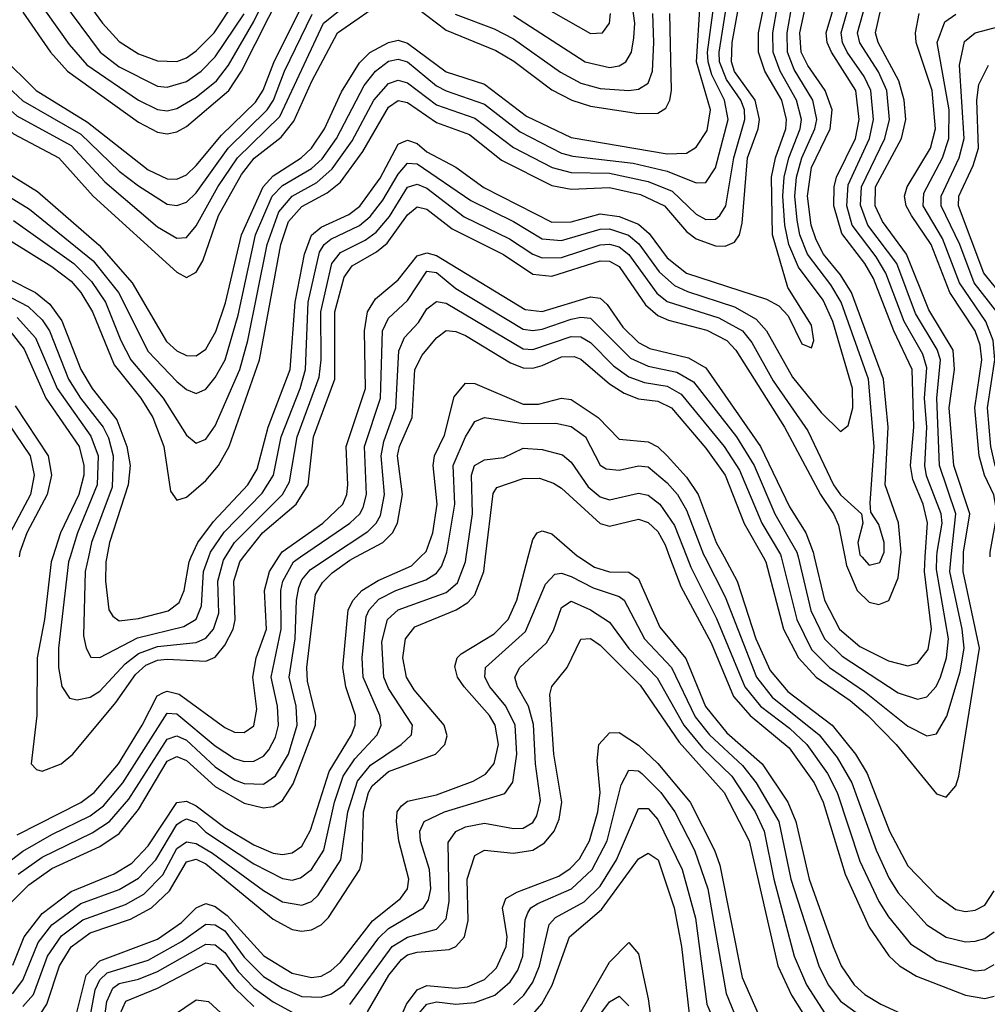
# Model space of a CAD drawing. Header units: inches. Extents: x 501365 to 657855, y 482276 to 547543.
# Tile 475 of 656: x 574563 to 576575, y 529070 to 531117. Entities that reach past the tile are written whole.
import ezdxf

# ---------------------------------------------------------------- set-up
doc = ezdxf.new("R2010")
doc.units = ezdxf.units.IN
doc.header["$MEASUREMENT"] = 0
doc.layers.add('A5572', color=7, linetype='Continuous')
doc.layers.add('A5573', color=7, linetype='Continuous')

msp = doc.modelspace()

# ---------------------------------------------------------------- linework, layer by layer
at = {"layer": 'A5572', "color": 5}
for points, elevation in [([(574525.6, 529354.4), (574570, 529388.3), (574630, 529423.1), (574710, 529461.4), (574737.5, 529482.5), (574777.8, 529530), (574870, 529675.1), (574890, 529673.8), (574970, 529607.5), (575010, 529580.6), (575030, 529574.4), (575050, 529575.6), (575070, 529585.4), (575081.1, 529598.9), (575095, 529625), (575101.1, 529650), (575099, 529690), (575086.1, 529750), (575106.8, 529850), (575106.5, 529930), (575110.7, 529950), (575132.3, 529990), (575146.9, 530000)], 3760), ([(574542.3, 529277.7), (574582.1, 529317.9), (574630, 529352), (574730, 529397.7), (574770, 529424.8), (574810, 529475), (574870, 529575.6), (574890, 529585.3), (574910, 529576.5), (574970, 529522.8), (575030, 529488.3), (575070, 529478.5), (575090, 529481.2), (575110, 529493.2), (575132, 529528), (575178, 529650), (575179.3, 529670), (575162, 529742), (575160.2, 529770), (575178.3, 529921.7), (575192.8, 529947.2), (575213, 529967), (575250, 529993.4), (575262.2, 530000)], 3720), ([(574548.4, 529091.6), (574570, 529119.9), (574601.6, 529198.4), (574630, 529235.2), (574690, 529279.1), (574770, 529308.3), (574810, 529331.9), (574846.3, 529370), (574890, 529443.8), (574899.3, 529450), (574910, 529455.3), (574930, 529447.6), (574950, 529427.4), (575050, 529361.6), (575110, 529331), (575130, 529328.2), (575147.2, 529332.8), (575170, 529350.1), (575195.9, 529390), (575218.1, 529490), (575236, 529544), (575260.1, 529579.9), (575306.5, 529630), (575314.7, 529650), (575312.2, 529670), (575277.5, 529750), (575275.1, 529790), (575284, 529876), (575289.7, 529890.3), (575310, 529912), (575345.6, 529930), (575407.9, 529952.1), (575430, 529966.6), (575440.1, 529979.9), (575447.9, 530000)], 3660), ([(574548.9, 529151.1), (574572.6, 529210), (574610, 529258.5), (574670, 529304), (574759.3, 529340.7), (574796.7, 529363.3), (574830, 529399.2), (574890, 529489.4), (574910, 529492.4), (574930, 529482.7), (574990, 529437.1), (575050, 529401.3), (575090, 529384.1), (575110, 529381.1), (575130, 529384.6), (575150, 529398.8), (575168.2, 529431.8), (575206.5, 529553.5), (575253.3, 529630), (575261.1, 529650), (575261.7, 529670), (575241.6, 529730), (575235.4, 529770), (575246.5, 529890), (575256.5, 529910), (575274.9, 529930), (575308.7, 529951.3), (575378.2, 529981.8), (575396.8, 530000)], 3680), ([(574558.2, 529421.8), (574690, 529489.4), (574718.1, 529510), (574768.3, 529570), (574818.2, 529650), (574849, 529711), (574861.9, 529718.1), (574870, 529721.2), (574894.6, 529714.6), (574990, 529645.1), (575010, 529635.9), (575030, 529635.2), (575050, 529649.1), (575056.3, 529683.7), (575047.7, 529750), (575055.2, 529790), (575076.1, 529850), (575072.5, 529930), (575082.4, 529970), (575101.9, 530000)], 3780), ([(574559.7, 529340.3), (574610, 529375.9), (574713.8, 529426.2), (574749.9, 529450.1), (574790, 529496.4), (574870, 529621.1), (574890, 529627.8), (574910, 529619), (574970, 529563.4), (575010, 529536.8), (575030, 529529), (575070, 529527.2), (575095.4, 529544.6), (575121.9, 529590), (575140.3, 529650), (575138, 529690), (575123.4, 529750), (575135.8, 529830), (575138.7, 529910), (575143.7, 529936.3), (575150, 529952.1), (575166.9, 529973.1), (575207.3, 530000)], 3740), ([(574570, 529064.9), (574591.8, 529090), (574621.1, 529170), (574650, 529212.4), (574694.4, 529245.6), (574782.9, 529277.1), (574821.1, 529298.9), (574861, 529339), (574890, 529393.6), (574910, 529407.8), (574930, 529404.3), (574963.8, 529383.8), (575070, 529306.3), (575110, 529282.6), (575150, 529276.2), (575170, 529283.8), (575183.6, 529296.4), (575231.3, 529370), (575245.6, 529470), (575266, 529534), (575292.7, 529567.3), (575356.2, 529610), (575378.2, 529630), (575380.1, 529650), (575330, 529726.7), (575320.5, 529750), (575316.5, 529823.5), (575328.4, 529870), (575350.4, 529890), (575450, 529926.1), (575473.5, 529946.5), (575490, 529990), (575491.4, 530000)], 3640), ([(574631.9, 530000), (574628.6, 529990), (574615, 529870), (574599.2, 529790), (574598.7, 529670), (574587.2, 529570), (574598, 529558), (574610, 529554.6), (574649.1, 529570), (574673.8, 529590), (574762.8, 529697.2), (574804.1, 529755.9), (574825.2, 529774.8), (574850, 529785.3), (574870, 529787.7), (574950, 529783), (574970, 529791.9), (574990, 529816.4), (575006.8, 529850), (575011, 529869), (575008.6, 529950), (575021, 529990), (575028.9, 530000)], 3820), ([(574608.1, 529051.9), (574619.9, 529070), (574645.8, 529150), (574670.5, 529189.5), (574710, 529218.5), (574793.3, 529246.7), (574837, 529270), (574874.4, 529305.6), (574910, 529366), (574930, 529371.5), (574950, 529361.9), (575090, 529246.5), (575130, 529225), (575150, 529221.6), (575170, 529224.6), (575190, 529235), (575205.5, 529250), (575270.5, 529350), (575275.5, 529370), (575278.1, 529470), (575288.3, 529510), (575296.3, 529523.7), (575330, 529553.7), (575427.8, 529590), (575447.1, 529610), (575452.2, 529627.8), (575446.2, 529650), (575383.6, 529723.6), (575367.8, 529750), (575360, 529790), (575365.4, 529830), (575385.2, 529854.8), (575470.8, 529890), (575494.9, 529905.1), (575510, 529921.3), (575528.1, 529970), (575531.7, 530000)], 3620), ([(574668.1, 530000), (574665, 529990), (574643.8, 529810), (574643.7, 529770), (574650.6, 529730.6), (574666.6, 529706.6), (574682.9, 529702.9), (574710, 529708.1), (574730, 529720.6), (574782.3, 529777.8), (574810, 529799.1), (574850, 529814), (574930, 529822.2), (574950, 529831.4), (574966.5, 529850), (574977, 529883), (574975.3, 529950), (574987, 529993), (574991.3, 530000)], 3840), ([(574674.8, 529025.2), (574701.7, 529130), (574730, 529160.2), (574850, 529205.5), (574899.9, 529240.1), (574930, 529270.6), (574950, 529279.6), (574970, 529273.2), (574994.5, 529254.5), (575070.7, 529170.7), (575130, 529134.5), (575170, 529125.1), (575190, 529128.5), (575210, 529139), (575230, 529157.5), (575296.6, 529243.4), (575355, 529290), (575369.4, 529310), (575372.6, 529330), (575351.9, 529410), (575347.1, 529450), (575348.5, 529470), (575357.3, 529482.7), (575370, 529492.1), (575430, 529505.5), (575506, 529534), (575531.8, 529548.2), (575549.8, 529570.2), (575558.9, 529610), (575551.7, 529650), (575540.1, 529670), (575487.3, 529730), (575473.6, 529750), (575467.8, 529772.2), (575472.6, 529790), (575481.6, 529798.4), (575550, 529839.9), (575579.2, 529870), (575596.7, 529910), (575620.4, 530000)], 3580), ([(574706, 530000), (574699.6, 529970), (574696.2, 529836.2), (574701.3, 529810), (574711.3, 529791.3), (574730, 529790.6), (574807.9, 529832.1), (574904.7, 529855.3), (574930, 529870.9), (574941.5, 529898.5), (574945.5, 529970), (574956.3, 530000)], 3860), ([(574744.2, 530000), (574742.3, 529990), (574741.5, 529950), (574748.8, 529890), (574756.6, 529876.6), (574770, 529867.5), (574810, 529872.1), (574871.8, 529888.2), (574894.8, 529905.2), (574904.9, 529930), (574915.3, 529990), (574919.9, 530000)], 3880), ([(575726.1, 530000), (575758.8, 529978.8), (575790, 529969.2), (575830, 529968.6), (575850, 529954.5), (575894.2, 529854.2), (575948.6, 529788.6), (575989.1, 529689.1), (576034, 529634), (576107.4, 529570), (576160.6, 529490), (576177, 529450), (576204.8, 529330), (576255.1, 529190), (576271.3, 529150), (576298.7, 529110), (576320.4, 529090), (576354.2, 529070), (576550, 528979.9), (576590, 528968.9)], 3580), ([(575914.8, 530000), (575938.4, 529938.4), (576001.3, 529821.3), (576047.5, 529710), (576082.2, 529670), (576163.2, 529603.2), (576215.3, 529530), (576233.8, 529490), (576280.1, 529340.1), (576329.9, 529229.9), (576370.4, 529170.4), (576393.1, 529150), (576428.4, 529128.4), (576530, 529088.5), (576570, 529082.1), (576590, 529086.9)], 3620), ([(575950.6, 530000), (575958.9, 529978.9), (576012.1, 529872.1), (576071.3, 529730), (576104.1, 529690), (576164.2, 529644.2), (576199.9, 529610), (576243.3, 529550), (576263.1, 529510), (576310, 529367.1), (576350, 529283.3), (576370, 529251.3), (576415.4, 529195.4), (576470, 529160.5), (576550, 529139.6), (576570, 529141.7), (576590, 529152.2)], 3640), ([(575988, 530000), (576030, 529917.1), (576095.6, 529750), (576128.2, 529708.2), (576225.6, 529630), (576263, 529583), (576293.6, 529530), (576344, 529390), (576371.2, 529331.2), (576390, 529301.6), (576450, 529235.3), (576490, 529209.2), (576530, 529199.9), (576550, 529200.8), (576570, 529206.6), (576590, 529220.4)], 3660), ([(576028, 530000), (576055.1, 529950), (576094.1, 529830), (576124.1, 529764.1), (576160.3, 529720.3), (576252.9, 529650), (576301.2, 529590), (576325.9, 529550), (576372, 529430), (576410, 529357.8), (576470, 529295.8), (576510, 529267), (576530, 529262.7), (576550, 529265.2), (576570, 529275.9), (576590, 529305.9)], 3680), ([(576109.1, 530000), (576114.8, 529990), (576151.9, 529850), (576183, 529790), (576219.7, 529750), (576290, 529701.5), (576327, 529670), (576385.6, 529610), (576470, 529507.1), (576490, 529500.2), (576510, 529523.8), (576515.9, 529544.1), (576559.3, 529810), (576525, 529970), (576525.9, 530000)], 3720), ([(576146.7, 530000), (576179.3, 529870), (576210, 529807.4), (576247.4, 529770), (576319.9, 529719.9), (576410, 529648.1), (576450, 529627.9), (576470, 529632.3), (576491.4, 529668.6), (576519, 529761), (576527.5, 529810), (576523.3, 529850), (576497.4, 529970), (576500.6, 530000)], 3740), ([(576181.8, 530000), (576208.6, 529888.6), (576237, 529830), (576273.8, 529793.8), (576390, 529717.6), (576430, 529704.5), (576450, 529709.3), (576469.2, 529730.8), (576478.1, 529750), (576490.9, 529790), (576494.7, 529830), (576470, 529974), (576470.7, 530000)], 3760), ([(576215.7, 530000), (576237.1, 529910), (576267.8, 529850), (576310, 529813.7), (576370, 529784.3), (576410, 529773.9), (576430, 529779.4), (576452.2, 529807.8), (576459.2, 529850), (576444.5, 529970), (576446.4, 530000)], 3780), ([(576279, 530000), (576282.4, 529982.4), (576305, 529930), (576330, 529906.3), (576350, 529901), (576370.7, 529909.3), (576390, 529956.6), (576395.1, 530000)], 3820), ([(576314.3, 530000), (576330, 529982.7), (576351.7, 529988.3), (576356.6, 530000)], 3840), ([(574701.5, 528998.5), (574720.2, 529099.8), (574730, 529120.8), (574745.1, 529134.9), (574830, 529161.8), (574899.5, 529200.5), (574950, 529236.7), (574970, 529235.2), (574990, 529222.2), (575030, 529167.9), (575070, 529127.2), (575110, 529103), (575150, 529086.2), (575190, 529084.2), (575210, 529090.5), (575237.8, 529110), (575310, 529207.7), (575330, 529227), (575402.6, 529270), (575413.2, 529286.8), (575418.2, 529310), (575415.4, 529350), (575396.5, 529410), (575395.3, 529430), (575404.2, 529450), (575446.6, 529470), (575571.9, 529508.1), (575588.5, 529531.5), (575597.3, 529590), (575593.6, 529650), (575574.5, 529690), (575540.6, 529730), (575530.5, 529750), (575531.6, 529770), (575615.1, 529844.9), (575656.4, 529943.6), (575675.9, 529964.1), (575690, 529966.1), (575710, 529959.6), (575755.5, 529935.5), (575810, 529917.8), (575820.1, 529910), (575862.8, 529830), (575918.9, 529770), (575967.7, 529667.7), (575997.7, 529630), (576066.3, 529566.3), (576095, 529530), (576141.7, 529450), (576167.1, 529330), (576225.4, 529150), (576244.4, 529110), (576270, 529076), (576310, 529047.4)], 3560), ([(575250, 529069), (575337.7, 529190), (575370, 529209.5), (575430, 529226.1), (575450, 529247.5), (575456.5, 529283.5), (575453.9, 529406.1), (575470, 529428.8), (575490, 529438.7), (575530, 529446.4), (575590, 529435.5), (575610, 529436), (575630, 529447.5), (575638.5, 529461.5), (575646.5, 529493.5), (575635.8, 529570), (575631.4, 529651.4), (575621.2, 529690), (575598.1, 529730), (575593.1, 529750), (575603.5, 529770), (575658.9, 529821.1), (575673.2, 529846.8), (575690, 529894.6), (575710, 529907.9), (575750.2, 529890.2), (575790, 529864.5), (575829.9, 529809.9), (575888.9, 529748.9), (575944.4, 529650), (575983, 529603), (576044, 529544), (576092.5, 529470), (576111.7, 529430), (576131.4, 529330), (576174.1, 529170), (576199.7, 529110), (576238.1, 529050)], 3540), ([(575286.3, 529053.7), (575330.7, 529130), (575357.1, 529162.9), (575370, 529172.5), (575390, 529178.3), (575456.5, 529183.5), (575470.3, 529190), (575488.1, 529210), (575496, 529244), (575493.6, 529330), (575510, 529378.9), (575530, 529390.1), (575590, 529384.2), (575630, 529390), (575654.6, 529405.4), (575674.7, 529430), (575685.1, 529454.9), (575690.4, 529490), (575673.8, 529590), (575665.9, 529714.1), (575669.6, 529730.4), (575701.9, 529770), (575730, 529828.9), (575750, 529830.4), (575770, 529816.5), (575853.2, 529733.2), (575934.7, 529614.7), (576028, 529510), (576080.4, 529410), (576139.6, 529150), (576168.5, 529088.5), (576206.9, 529026.9)], 3520), ([(575330, 528984.6), (575367.3, 529070), (575390, 529099.9), (575410, 529108.6), (575470, 529103.1), (575494.3, 529105.7), (575530, 529121.5), (575554.7, 529145.3), (575575.1, 529190), (575577.1, 529210), (575567, 529270), (575574.1, 529290), (575597.1, 529302.9), (575684.1, 529335.9), (575708.2, 529351.8), (575727.6, 529372.4), (575748.4, 529410), (575765.4, 529470), (575770, 529510), (575764.2, 529575.8), (575767.6, 529610), (575790, 529634.2), (575810, 529634.9), (575850, 529608.4), (575890, 529570.3), (575957.6, 529490), (576008, 529390), (576019, 529359), (576065.6, 529125.6), (576099, 529050)], 3480), ([(575390, 529046.3), (575409.7, 529070.3), (575430, 529075), (575470, 529070.3), (575510, 529073.5), (575551.3, 529088.7), (575583.3, 529116.7), (575599, 529141), (575609.8, 529170), (575614.4, 529245.6), (575619.8, 529260.2), (575626.1, 529270), (575640.9, 529279.1), (575710.4, 529309.6), (575753.8, 529350), (575784.6, 529410), (575813.8, 529526.2), (575830, 529556.9), (575850, 529554.9), (575857, 529550), (575896.4, 529510), (575925.9, 529470), (575966.2, 529390), (575993.9, 529310), (576032.2, 529092.2), (576049.8, 529050)], 3460), ([(575590, 529068.5), (575611.6, 529088.4), (575630, 529115.9), (575644.3, 529150), (575664.3, 529235.7), (575677.7, 529250), (575736.9, 529283.1), (575770, 529315.3), (575804.6, 529370), (575850, 529476.8), (575870, 529476.6), (575890, 529454.3), (575940.9, 529350), (575968.9, 529248.9), (575992.1, 529070), (576009.8, 529030)], 3440), ([(575630.5, 529049.5), (575649.1, 529070.9), (575670.4, 529109.6), (575706.8, 529210), (575773.4, 529266.6), (575850, 529372.3), (575870, 529383.9), (575890.7, 529370), (575924.4, 529270), (575939.5, 529190), (575955.1, 529050)], 3420), ([(574729.8, 528970.2), (574744.4, 529075.6), (574757, 529103), (574770, 529113.1), (574810, 529122.2), (574850, 529137.9), (574950, 529194.9), (574970, 529193.7), (574990, 529177.3), (575017.6, 529137.6), (575050, 529103.8), (575090, 529074.7), (575130, 529053.5)], 3540), ([(575728, 529050), (575790, 529157), (575830, 529198.5), (575850, 529174.6), (575870, 529080.8), (575882.7, 528990)], 3380), ([(574771.7, 529048.4), (574784.2, 529075.9), (574850, 529103.5), (574950, 529155.9), (574970, 529151.7), (575010, 529103.8), (575050, 529065.4)], 3520), ([(575736.6, 529003.4), (575790, 529075), (575810, 529086.5), (575830, 529066.8)], 3360), ([(574857.3, 529030), (574930, 529078.8), (574955.7, 529075.7), (575007.7, 529027.7)], 3480)]:
    msp.add_lwpolyline(points, dxfattribs=dict(at, elevation=elevation))
at = {"layer": 'A5573', "color": 5}
for points, elevation in [([(574662.8, 531210), (574735.5, 531110), (574770, 531071.6), (574810, 531046.6), (574850, 531031.7), (574890, 531030.1), (574910, 531038.2), (574930, 531052.2), (574967.3, 531090), (575010, 531153.4)], 4180), ([(574956.3, 530000), (574959.9, 530010), (574988.3, 530051.7), (575067.3, 530132.7), (575090.7, 530170), (575107, 530250), (575146.3, 530350), (575157.3, 530390), (575163.4, 530530), (575186.5, 530633.5), (575196.6, 530650), (575210, 530660.8), (575270, 530689.3), (575292.1, 530707.9), (575318.2, 530741.8), (575350, 530796.3), (575370, 530818.9), (575390, 530817.8), (575501.3, 530741.3), (575590, 530697.6), (575650, 530661.8), (575690, 530658), (575770, 530682), (575790, 530682.5), (575829.4, 530669.4), (575851, 530651), (575893.2, 530593.2), (575924.8, 530564.8), (575951.8, 530551.8), (576050, 530520.2), (576094.8, 530494.7), (576116.3, 530470), (576170, 530373.8), (576230, 530300.3), (576270, 530261.2), (576286.3, 530273.7), (576296.1, 530310), (576295.3, 530350), (576254.1, 530490), (576233.9, 530533.9), (576182.7, 530602.7), (576162.4, 530650), (576154.1, 530690), (576150.1, 530750), (576152.8, 530790), (576162.9, 530830), (576186.5, 530890), (576189, 530910), (576178.7, 530950), (576144.7, 531010), (576130.4, 531050), (576129.4, 531090), (576150.4, 531210)], 3860), ([(576356.6, 530000), (576360.9, 530010), (576360.8, 530030), (576350, 530067.6), (576333.2, 530093.2), (576331.7, 530111.7), (576340.4, 530230), (576328.6, 530370), (576271.4, 530530), (576250, 530565.9), (576201.3, 530630), (576185.9, 530670), (576180.3, 530700.3), (576175.4, 530750), (576178.3, 530790), (576189.7, 530830), (576217, 530890), (576220.8, 530910), (576212.6, 530950), (576173.9, 531013.9), (576159.8, 531050), (576159.2, 531090), (576179.8, 531210)], 3840), ([(576525.9, 530000), (576526.2, 530010), (576539, 530090), (576505.8, 530190), (576496.2, 530310), (576507.1, 530390), (576504.1, 530430), (576453.7, 530513.7), (576407.4, 530630), (576357.3, 530697.3), (576342.1, 530730), (576343, 530770), (576396.9, 530870), (576405.7, 530910), (576402.4, 530950), (576391.6, 530990), (576348.2, 531070), (576343, 531090), (576370, 531210.9)], 3720), ([(574190, 531131.7), (574270, 531101.2), (574350, 531029.6), (574393.7, 531010), (574467.9, 530987.9), (574490, 530977.2), (574557.2, 530917.2), (574670, 530855.9), (574739.9, 530779.9), (574850, 530686.2), (574890, 530663.1), (574910, 530664.1), (574930, 530688.6), (574975.1, 530770), (575016.3, 530830), (575104.1, 530915.9), (575195.3, 531110), (575310, 531202.2)], 4040), ([(574592.8, 531170), (574665.8, 531065.8), (574703.1, 531023.1), (574810, 530949.8), (574850, 530930.3), (574870, 530927.8), (574890, 530932.5), (574930, 530956.2), (574972.3, 530990), (574997.3, 531022.7), (575050, 531113.4), (575094.7, 531205.3)], 4140), ([(574919.9, 530000), (574933.7, 530030), (574966.2, 530073.8), (575037.9, 530150), (575057.2, 530182.8), (575080.2, 530270), (575125.5, 530390), (575136.1, 530530), (575155.4, 530630), (575170, 530668.9), (575190, 530685.7), (575247.7, 530712.3), (575270.3, 530729.7), (575312.6, 530787.4), (575350, 530858.5), (575357.8, 530862.2), (575370, 530866.8), (575390, 530859.6), (575410, 530842.5), (575470, 530810.3), (575528.2, 530768.2), (575670, 530696), (575710, 530696.6), (575770, 530713.6), (575810, 530708), (575850, 530692.1), (575872.5, 530672.5), (575910, 530621.8), (575950, 530590.4), (576115.9, 530535.9), (576142.2, 530522.2), (576161.2, 530501.2), (576190, 530443), (576210, 530434.6), (576214.7, 530450), (576210, 530482.2), (576160.5, 530560.5), (576128.7, 530670), (576126.3, 530790), (576135.2, 530830), (576156.5, 530890), (576158.1, 530910), (576148, 530950), (576112.9, 531010), (576099.4, 531050), (576099.6, 531090), (576120, 531190)], 3880), ([(576395.1, 530000), (576396.3, 530010), (576390.7, 530070.7), (576363, 530150), (576369.5, 530270), (576359.8, 530370), (576292.8, 530550), (576270, 530586.6), (576234.7, 530630), (576219.3, 530659.3), (576209.4, 530690), (576201.4, 530750), (576209.7, 530810), (576248.4, 530890), (576252.8, 530930), (576238, 530970), (576202.1, 531022.1), (576188.4, 531050), (576185.6, 531090), (576207.2, 531190)], 3820), ([(576470.7, 530000), (576471, 530010), (576481.3, 530070), (576479.4, 530090), (576448.8, 530168.8), (576445.8, 530190), (576449.4, 530270), (576445, 530330), (576450, 530393.6), (576441.7, 530421.7), (576402.3, 530490), (576364.6, 530590), (576344.4, 530624.4), (576294.4, 530690), (576283.6, 530730), (576286.1, 530773.9), (576330.1, 530870), (576338.9, 530910), (576333.4, 530970), (576319.5, 530999.5), (576284.1, 531050), (576274.4, 531070), (576271.5, 531090), (576300.1, 531190)], 3760), ([(574465.9, 530705.9), (574630, 530604.3), (574670, 530573.5), (574690.4, 530550), (574714.8, 530510), (574759.6, 530399.6), (574815.3, 530330), (574840.2, 530290), (574862.6, 530230), (574877.1, 530137.1), (574890, 530117.9), (574910, 530124.5), (574950, 530158.8), (574976.6, 530190), (574998.6, 530230), (575062.1, 530410), (575106.3, 530650), (575122.4, 530697.6), (575150, 530728.8), (575202.9, 530757.1), (575230, 530779.7), (575277.1, 530842.9), (575330, 530935.6), (575350, 530949.5), (575370, 530945), (575430, 530903.2), (575498.5, 530878.5), (575565.3, 530825.3), (575670, 530772.8), (575710, 530764.6), (575790, 530768.3), (575854, 530754), (575903.8, 530730), (575950, 530676.5), (575970, 530661.4), (576010, 530646.8), (576030, 530646.6), (576050, 530654.7), (576059.9, 530670), (576065.7, 530694.3), (576076.5, 530830), (576098.8, 530890), (576101.8, 530910), (576093, 530950), (576050, 531009.5), (576043.3, 531030), (576045.1, 531070), (576062.9, 531170)], 3920), ([(574570, 531132.9), (574627, 531050), (574662.4, 531010), (574810, 530904.3), (574850, 530883.7), (574870, 530880), (574890, 530884.1), (574910, 530895.3), (574998, 530970), (575024.4, 531010), (575110, 531179.7)], 4120), ([(574630, 531185.7), (574730.4, 531050), (574770, 531019.6), (574850, 530978.9), (574870, 530976.7), (574910, 530988.5), (574940.6, 531010), (574970, 531040.3), (575030, 531129.8)], 4160), ([(576446.4, 530000), (576450.9, 530070.9), (576442, 530110), (576420.8, 530160.8), (576415.9, 530190), (576422.7, 530270), (576419.4, 530390), (576381.3, 530470), (576338.8, 530578.8), (576320.6, 530610), (576272.8, 530672.8), (576256.5, 530730), (576256.8, 530770), (576261.6, 530790), (576301.4, 530870), (576308.9, 530910), (576301.8, 530970), (576251.4, 531050), (576242.6, 531070), (576240.4, 531090), (576264.1, 531170)], 3780), ([(576500.6, 530000), (576510.1, 530090), (576476.2, 530190), (576470.5, 530330), (576478.3, 530410), (576471.2, 530431.2), (576426, 530506), (576387, 530610), (576326.9, 530690), (576311.8, 530731.8), (576313.6, 530770), (576362.4, 530870), (576372.2, 530910), (576366.4, 530970), (576348.9, 531008.9), (576310, 531068.9), (576305.4, 531090), (576327.4, 531170)], 3740), ([(574111.2, 531130), (574237.7, 531070), (574310.7, 531010.7), (574335.6, 530995.6), (574470, 530951), (574550, 530880.2), (574644.7, 530830), (574716.3, 530750), (574890, 530592.5), (574910, 530581.3), (574930, 530592.5), (574944.3, 530615.7), (574976.6, 530710), (575024.6, 530795.4), (575050.7, 530829.3), (575106.7, 530873.3), (575133.6, 530906.4), (575170.7, 530989.3), (575223.8, 531090), (575330, 531164)], 4020), ([(574389.8, 531149.8), (574430, 531088.5), (574523.2, 531043.2), (574597.7, 530970), (574704.4, 530904.4), (574830, 530805.3), (574870, 530786.2), (574890, 530785.6), (574910, 530794.6), (574930, 530813.9), (574982.8, 530877.2), (575053.9, 530946.1), (575069.2, 530970.8), (575091.7, 531028.3), (575150, 531145.2)], 4080), ([(574510, 530815.5), (574599.9, 530759.9), (574728.6, 530648.6), (574796.9, 530570), (574868.3, 530448.3), (574890, 530428.8), (574910, 530418.9), (574930, 530418.4), (574950, 530431.8), (574971, 530469), (574991.3, 530528.7), (575024.6, 530670), (575069.5, 530770), (575090, 530792.8), (575148.3, 530830), (575170.1, 530849.9), (575197.1, 530890), (575232.7, 530967.3), (575270, 531027.9), (575291.1, 531048.9), (575330, 531070), (575350, 531074.7), (575370, 531068.3), (575450, 531009.2), (575530, 530983.2), (575617, 530917), (575710, 530872.2), (575910, 530838), (575950, 530839.8), (575970, 530852), (575993, 530887), (575999.9, 530930), (575970.5, 531030), (575978.4, 531150)], 3980), ([(574550, 530699.5), (574675.8, 530610), (574712.6, 530572.6), (574741.8, 530530), (574773.6, 530450), (574794.6, 530410), (574861.6, 530330), (574910, 530253.1), (574930, 530236.6), (574950, 530244.7), (574970, 530272.5), (575020.9, 530390), (575037.9, 530450), (575078.1, 530650), (575102.2, 530717.8), (575129.5, 530750), (575181.3, 530778.7), (575213.1, 530806.9), (575254.8, 530865.2), (575299.6, 530950), (575330, 530984.5), (575350, 530991.2), (575370, 530986.1), (575430, 530940.4), (575510, 530912.7), (575590, 530851.3), (575670.2, 530810.2), (575710, 530799.2), (575790, 530798), (575870, 530780.6), (575920.4, 530760.4), (575970, 530713.2), (575990, 530701.8), (576010, 530702.7), (576019, 530710), (576031.4, 530730), (576048.2, 530830), (576071.1, 530910), (576070.6, 530930), (576062.6, 530950), (576032.8, 530992.8), (576018.6, 531030), (576018, 531050), (576033.8, 531150)], 3940), ([(575370, 531156.5), (575450, 531095.7), (575553.3, 531053.3), (575590.9, 531030.9), (575670, 530971.7), (575711.1, 530950), (575750, 530937.5), (575850, 530922), (575890, 530922.8), (575906.6, 530933.4), (575915.3, 530950), (575918.4, 530970), (575915.2, 531130)], 4020), ([(575590, 531126.3), (575738.9, 531030), (575790, 531017.9), (575810, 531021.6), (575823.6, 531030), (575835.2, 531050), (575840.6, 531079.4), (575842.2, 531110), (575837.1, 531150)], 4060), ([(575622.2, 531162.2), (575750, 531088.5), (575775, 531090), (575789.9, 531110), (575791.5, 531130)], 4080), ([(574321.2, 531130), (574342.6, 531110), (574370.6, 531070.6), (574382.3, 531062.3), (574430, 531036.3), (574506.9, 531006.9), (574570, 530948.6), (574690, 530879.4), (574770, 530802.6), (574810, 530771.5), (574870, 530733.9), (574890, 530730.6), (574910, 530737.8), (574930, 530757.5), (574996.4, 530850), (575078.1, 530930), (575090.9, 530950), (575113.6, 531010), (575171.5, 531128.5)], 4060), ([(574496.4, 530776.4), (574583.6, 530723.6), (574715.8, 530615.8), (574768.9, 530550), (574830, 530427.1), (574890, 530365.2), (574910, 530348), (574930, 530339.9), (574950, 530348.7), (574970, 530373), (574990.2, 530410), (575017.5, 530502.5), (575053.9, 530670), (575088.3, 530750), (575110, 530772.3), (575170, 530807.6), (575191.9, 530828.1), (575222.1, 530870), (575279.4, 530980.6), (575303.4, 531010), (575330, 531030.8), (575350, 531035.2), (575370, 531029.4), (575430, 530980), (575450, 530969.1), (575530, 530941.5), (575604.3, 530884.3), (575690, 530840), (575713.6, 530833.6), (575838.7, 530818.7), (575910, 530802.1), (575970, 530777.8), (575990, 530778.9), (576010, 530809.5), (576036.3, 530910), (576029.2, 530950), (576002.8, 531002.8), (575994.7, 531030), (575993.7, 531050), (576006.7, 531146.7)], 3960), ([(575468.7, 531128.7), (575550, 531098.4), (575590, 531077.8), (575688.1, 531008.1), (575730, 530985.1), (575770, 530974.5), (575830, 530969.8), (575850, 530972.5), (575870, 530985.6), (575878.9, 531010), (575881.9, 531070), (575879.9, 531130)], 4040), ([(576581.5, 530000), (576581.6, 530010), (576596.1, 530090), (576589, 530129), (576569.4, 530170), (576558.2, 530210), (576549.3, 530310), (576564, 530410), (576560.7, 530440.7), (576549.9, 530470.1), (576497.2, 530550), (576458.5, 530650), (576417.5, 530710), (576406.8, 530730), (576403.5, 530750), (576408.9, 530770), (576457.3, 530850), (576467.9, 530890), (576460.5, 530970), (576427.3, 531070), (576426, 531090), (576433.7, 531130)], 3680), ([(576610.2, 530000), (576610.4, 530010), (576625.5, 530110), (576621.3, 530130), (576591.5, 530190), (576583.1, 530230), (576576.1, 530310), (576591, 530410), (576587.5, 530450), (576572.6, 530490), (576517.4, 530570), (576482.2, 530662.2), (576442.2, 530730), (576443.4, 530756.6), (576482.1, 530830), (576495.7, 530870), (576496.1, 530930), (576471.5, 531070), (576487.1, 531112.9), (576510, 531128.6)], 3660), ([(576595.1, 530510), (576548.1, 530570), (576518, 530650), (576479.2, 530730), (576479.7, 530750), (576516.7, 530830), (576527, 530870), (576517.4, 531022.6), (576528.2, 531071.8), (576550, 531090.1), (576650, 531116)], 3640), ([(576617.6, 530530), (576568.3, 530590), (576515.3, 530730), (576516.3, 530750), (576545.9, 530814.1), (576557.1, 530850), (576554, 530950), (576557.8, 530982.2), (576577.6, 531022.4)], 3620), ([(574991.3, 530000), (575010, 530030), (575110, 530129.8), (575124.2, 530155.9), (575140.3, 530250), (575185.8, 530374.2), (575190.3, 530410), (575189.3, 530510), (575212.2, 530610), (575230, 530632.9), (575281.3, 530658.7), (575304.4, 530675.6), (575331.9, 530708.1), (575370, 530769.3), (575390, 530775.5), (575410, 530766.7), (575487.4, 530707.4), (575581.9, 530661.9), (575630, 530629.8), (575650, 530621.8), (575690, 530622.6), (575770, 530649.2), (575790, 530650.5), (575810, 530644.8), (575830, 530628.8), (575888.4, 530548.4), (575910, 530531.3), (576017.4, 530497.4), (576066.1, 530470), (576085.9, 530445.9), (576130, 530366), (576202.3, 530262.3), (576255.6, 530150), (576270, 530129.5), (576314, 530090), (576316.6, 530070), (576306, 530030), (576310, 530004.7), (576314.3, 530000)], 3840), ([(575028.9, 530000), (575068.1, 530050), (575138, 530110), (575162.9, 530150), (575174.4, 530250), (575218.4, 530370), (575218.6, 530510), (575238.1, 530581.9), (575254.7, 530605.3), (575305.5, 530634.5), (575327.4, 530652.6), (575370, 530711.8), (575390, 530728), (575410, 530723.2), (575462.3, 530682.3), (575569.2, 530629.2), (575630, 530588.4), (575670, 530583.9), (575770, 530616), (575790, 530615.2), (575810, 530604.1), (575864.6, 530524.6), (575890, 530502.2), (575912.4, 530492.4), (575991.9, 530471.9), (576033.6, 530450), (576052.2, 530430), (576154, 530270), (576228.3, 530130), (576255.8, 530090), (576266.2, 530066.2), (576279, 530000)], 3820), ([(575101.9, 530000), (575109, 530011), (575193.6, 530070), (575235, 530110), (575243.4, 530130), (575245.6, 530150), (575241.9, 530230), (575282.1, 530350), (575280.3, 530470), (575286.5, 530510), (575303.2, 530536.8), (575350, 530576.4), (575390, 530626), (575410, 530632.6), (575430, 530626.7), (575614.3, 530514.3), (575650, 530510.6), (575750, 530540.9), (575770, 530538.5), (575784.7, 530524.7), (575817.6, 530477.6), (575850, 530445.7), (575873.6, 530433.6), (575953.8, 530413.8), (575990, 530393.3), (576104, 530230), (576164, 530104), (576197.7, 530050), (576213.3, 530010), (576215.7, 530000)], 3780), ([(574422.4, 530602.4), (574581, 530521), (574610, 530492.9), (574624.9, 530470), (574664.7, 530370), (574689.5, 530330), (574736.6, 530270), (574747.8, 530247.8), (574757.7, 530210), (574755.2, 530144.8), (574712.4, 530030), (574706, 530000)], 3860), ([(574485.6, 530605.6), (574596.1, 530550), (574625.5, 530525.5), (574650.7, 530490.7), (574690, 530389.7), (574713.8, 530350), (574765.2, 530285.2), (574786.3, 530230), (574792.6, 530190), (574789, 530150), (574749.8, 530030), (574744.2, 530000)], 3880), ([(575146.9, 530000), (575249.4, 530070), (575270.2, 530089.8), (575277.2, 530102.8), (575284.1, 530130), (575279.9, 530230), (575313.2, 530330), (575317.9, 530470), (575330, 530496.5), (575370, 530533.2), (575410, 530594.4), (575430, 530591.9), (575470, 530558.4), (575610, 530474), (575630, 530470.6), (575650, 530473.4), (575710, 530494.5), (575730, 530499), (575750, 530496.5), (575833.6, 530413.6), (575870, 530397.1), (575930, 530384.6), (575964.4, 530364.4), (576053.6, 530250), (576090.4, 530190), (576133.4, 530090), (576179.3, 530010), (576181.8, 530000)], 3760), ([(575207.3, 530000), (575286.9, 530053.1), (575304.4, 530070), (575313.6, 530086.4), (575322, 530130), (575314.8, 530210), (575320.1, 530239.9), (575345.6, 530310), (575351.4, 530428.6), (575363.3, 530456.7), (575392.6, 530487.4), (575410, 530516), (575430, 530531.4), (575450, 530527.9), (575610, 530432.5), (575630, 530431.2), (575710, 530458.3), (575730, 530457.6), (575750, 530446.1), (575797.8, 530397.8), (575830, 530374.3), (575862.6, 530362.6), (575910, 530355.2), (575938.6, 530338.6), (576028.2, 530230), (576060.3, 530180.3), (576106.4, 530070), (576145.4, 530005.4), (576146.7, 530000)], 3740), ([(574558.2, 530498.2), (574595.8, 530455.9), (574640.9, 530350), (574711.2, 530251.2), (574726.1, 530210), (574724.6, 530150), (574683.5, 530050), (574668.1, 530000)], 3840), ([(574542.9, 530470), (574572.4, 530432.4), (574617.8, 530330), (574686.8, 530230), (574696.6, 530190), (574696.4, 530170), (574686.1, 530130), (574648.1, 530050), (574631.9, 530000)], 3820), ([(575262.2, 530000), (575318.1, 530030), (575338.3, 530050), (575349.1, 530070), (575359, 530130), (575349, 530210), (575352.7, 530230), (575379.2, 530290), (575385.1, 530390), (575400.2, 530419.8), (575430, 530455.5), (575450, 530470.7), (575470, 530469.2), (575490, 530460.6), (575583.7, 530403.7), (575610, 530393.3), (575630, 530392.6), (575650, 530397.9), (575690, 530416.2), (575716.6, 530416.6), (575730, 530411.4), (575790, 530360), (575820.4, 530340.4), (575850, 530328.5), (575890, 530323.9), (575918.5, 530310), (575990, 530226.1), (576030.4, 530170), (576069.6, 530069.6), (576109.1, 530000)], 3720), ([(575396.8, 530000), (575408.5, 530011.5), (575422, 530050), (575431.2, 530110), (575422.7, 530190), (575425.5, 530210), (575446.8, 530253.2), (575466.9, 530333.1), (575490, 530361.3), (575510, 530360.8), (575610, 530317.7), (575642.3, 530317.7), (575690, 530330.3), (575710, 530327.4), (575766.1, 530290), (575810, 530245.1), (575870, 530239.2), (575890, 530229), (575910, 530210.3), (575950, 530165.6), (575973.8, 530130), (576011.8, 530030), (576028, 530000)], 3680), ([(574554, 530314), (574622.7, 530210), (574629.3, 530170), (574620.6, 530130), (574578.2, 530050), (574563.5, 530010), (574562.4, 530000)], 3780), ([(574522.8, 530302.8), (574584.6, 530210), (574593.5, 530170), (574585.3, 530130), (574543.4, 530050)], 3760), ([(575447.9, 530000), (575451.8, 530010), (575468.3, 530110), (575464.4, 530190), (575490, 530250.1), (575505.4, 530274.6), (575510, 530281.5), (575529.9, 530290.1), (575610, 530277.7), (575677.9, 530277.9), (575710, 530271.5), (575739.5, 530250), (575770, 530191), (575783.1, 530183.1), (575810, 530180.2), (575850, 530189.8), (575870, 530187.2), (575910, 530154.4), (575930.9, 530130), (575950, 530097.3), (575985.3, 530005.3), (575988, 530000)], 3660), ([(575491.4, 530000), (575504.6, 530090), (575502.9, 530170), (575509, 530190), (575530, 530201.7), (575570, 530206.8), (575610, 530225.9), (575650, 530223.8), (575692.2, 530212.2), (575710, 530196.9), (575745.6, 530145.6), (575770, 530125.2), (575790, 530119.1), (575850, 530132.9), (575870, 530128.3), (575894.4, 530110), (575925.1, 530065.1), (575950.6, 530000)], 3640), ([(575531.7, 530000), (575547.8, 530132.2), (575555.5, 530144.5), (575610, 530163.1), (575643.9, 530163.9), (575673.5, 530153.5), (575690, 530143.2), (575770, 530069.8), (575790, 530064.2), (575850, 530078.3), (575870, 530071.7), (575890, 530052.6), (575905.2, 530025.2), (575914.8, 530000)], 3620), ([(575620.4, 530000), (575630, 530036.5), (575639.5, 530050), (575650, 530054.6), (575670, 530048.4), (575722.4, 530002.4), (575726.1, 530000)], 3580)]:
    msp.add_lwpolyline(points, dxfattribs=dict(at, elevation=elevation))

doc.saveas('drawing.dxf')
